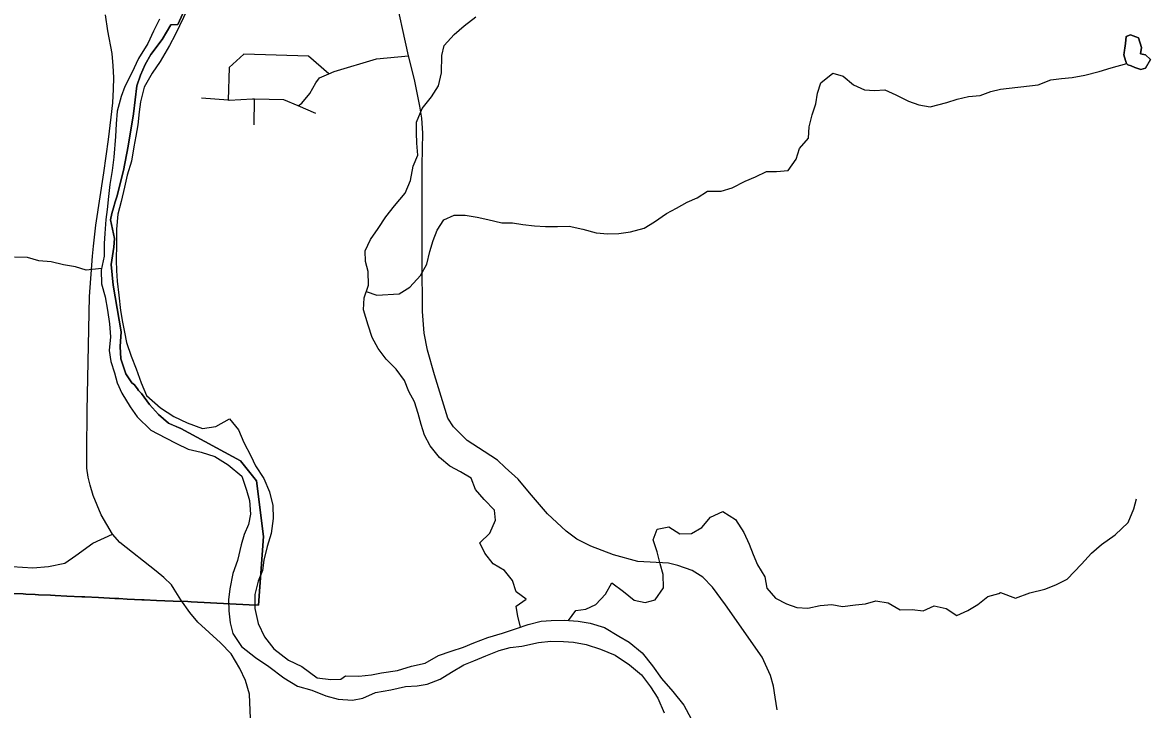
# Model space of a CAD drawing. Extents: x 208586767.6 to 208586821.4, y -134301046.9 to -134301022.9.
# Drawn here: x 208586779.165 to 208586780.238, y -134301027.783 to -134301027.13 of the extents above; entities that cross this region are included whole.
import ezdxf

# ---------------------------------------------------------------- set-up
doc = ezdxf.new("R2010")
doc.units = 0
for name, color, linetype in [('GM_X_City_Street', 7, 'Continuous'), ('GM_X_Corporation', 7, 'Continuous'), ('GM_X_County_Road', 7, 'Continuous'), ('GM_X_Major_River', 7, 'Continuous'), ('GM_X_Minor_Lake', 7, 'Continuous'), ('GM_X_Minor_River', 7, 'Continuous')]:
    doc.layers.add(name, color=color, linetype=linetype)

msp = doc.modelspace()

# ---------------------------------------------------------------- linework, layer by layer
at = {"layer": 'GM_X_City_Street'}
msp.add_line((208586779.3855, -134301027.2274), (208586779.386, -134301027.2032), dxfattribs=at)
for points in [[(208586779.3096, -134301027.6689), (208586779.307, -134301027.6647), (208586779.2996, -134301027.6577), (208586779.2925, -134301027.6518), (208586779.2577, -134301027.6245), (208586779.2509, -134301027.6165), (208586779.2401, -134301027.598), (208586779.2324, -134301027.5798), (208586779.2296, -134301027.5699), (208586779.2277, -134301027.5622), (208586779.2265, -134301027.5538), (208586779.2263, -134301027.5379), (208586779.2268, -134301027.4993), (208586779.2291, -134301027.3907), (208586779.2317, -134301027.3523), (208586779.2329, -134301027.3427), (208586779.235, -134301027.3229), (208586779.2425, -134301027.273), (208586779.2469, -134301027.2414), (208586779.2497, -134301027.2201), (208586779.2511, -134301027.2066), (208586779.2518, -134301027.1937), (208586779.2521, -134301027.1825), (208586779.2514, -134301027.1715), (208586779.2504, -134301027.1598), (208586779.2464, -134301027.1382), (208586779.2443, -134301027.1228)], [(208586779.4565, -134301027.1791), (208586779.4371, -134301027.1623), (208586779.3759, -134301027.1602), (208586779.3618, -134301027.1729), (208586779.3607, -134301027.2041)], [(208586779.4275, -134301027.2095), (208586779.4309, -134301027.2068), (208586779.4384, -134301027.1977), (208586779.4441, -134301027.1874), (208586779.4478, -134301027.1829), (208586779.4565, -134301027.1791), (208586779.4618, -134301027.1767), (208586779.5019, -134301027.1648), (208586779.5324, -134301027.162)], [(208586779.4441, -134301027.2168), (208586779.4275, -134301027.2095), (208586779.4138, -134301027.2037), (208586779.386, -134301027.2032), (208586779.384, -134301027.2032), (208586779.3618, -134301027.2042), (208586779.3607, -134301027.2041), (208586779.3355, -134301027.2022)], [(208586779.1553, -134301027.6473), (208586779.175, -134301027.6484), (208586779.1901, -134301027.6472), (208586779.2056, -134301027.6442), (208586779.2159, -134301027.6366), (208586779.2321, -134301027.6251), (208586779.2509, -134301027.6165)], [(208586779.3176, -134301028.6151), (208586779.335, -134301028.3594), (208586779.3492, -134301028.1779), (208586779.3605, -134301028.0303), (208586779.3683, -134301027.9533), (208586779.382, -134301027.7917), (208586779.381, -134301027.7687), (208586779.3773, -134301027.7557), (208586779.3719, -134301027.7441), (208586779.3636, -134301027.7303), (208586779.3534, -134301027.7198), (208586779.3321, -134301027.7002), (208586779.3245, -134301027.691), (208586779.3157, -134301027.679), (208586779.3096, -134301027.6689)]]:
    msp.add_lwpolyline(points, dxfattribs=at)
at = {"layer": 'GM_X_Corporation'}
for points in [[(208586779.3257, -134301027.104), (208586779.3131, -134301027.1322), (208586779.3064, -134301027.1323), (208586779.2982, -134301027.1464), (208586779.2873, -134301027.1607), (208586779.2819, -134301027.1702), (208586779.2775, -134301027.1801), (208586779.274, -134301027.1904), (208586779.2708, -134301027.217), (208586779.2658, -134301027.2476), (208586779.2613, -134301027.2709), (208586779.2551, -134301027.2958), (208586779.2535, -134301027.3006), (208586779.2517, -134301027.3062), (208586779.2502, -134301027.3118), (208586779.249, -134301027.3176), (208586779.2529, -134301027.3355), (208586779.252, -134301027.3438), (208586779.2508, -134301027.3521), (208586779.2495, -134301027.3603), (208586779.2514, -134301027.3799), (208586779.259, -134301027.4242), (208586779.2583, -134301027.4335), (208586779.258, -134301027.4382), (208586779.2587, -134301027.4498), (208586779.2636, -134301027.464), (208586779.2691, -134301027.4726), (208586779.2719, -134301027.4747), (208586779.2733, -134301027.4767), (208586779.2745, -134301027.4782), (208586779.2756, -134301027.4799), (208586779.2785, -134301027.4827), (208586779.286, -134301027.4931), (208586779.2946, -134301027.5026), (208586779.3042, -134301027.5111), (208586779.3157, -134301027.5162), (208586779.3725, -134301027.5467), (208586779.3879, -134301027.5657), (208586779.3944, -134301027.6186), (208586779.3898, -134301027.6841), (208586779.3807, -134301027.6836), (208586779.3258, -134301027.6808), (208586779.3225, -134301027.6806), (208586779.3085, -134301027.6802), (208586779.2927, -134301027.6794), (208586779.2811, -134301027.6789), (208586779.2788, -134301027.6788), (208586779.2648, -134301027.6781), (208586779.2568, -134301027.6777), (208586779.253, -134301027.6775), (208586779.2374, -134301027.6768), (208586779.2246, -134301027.6761), (208586779.2217, -134301027.676), (208586779.2075, -134301027.6753), (208586779.1963, -134301027.6748), (208586779.1918, -134301027.6745), (208586779.1806, -134301027.674), (208586779.1774, -134301027.6738), (208586779.1684, -134301027.6734), (208586779.1659, -134301027.6733), (208586779.1554, -134301027.6728)], [(208586779.1554, -134301027.6728), (208586779.1659, -134301027.6733), (208586779.1684, -134301027.6734), (208586779.1774, -134301027.6738), (208586779.1806, -134301027.674), (208586779.1918, -134301027.6745), (208586779.1963, -134301027.6748), (208586779.2075, -134301027.6753), (208586779.2217, -134301027.676), (208586779.2246, -134301027.6761), (208586779.2374, -134301027.6768), (208586779.253, -134301027.6775), (208586779.2568, -134301027.6777), (208586779.2648, -134301027.6781), (208586779.2788, -134301027.6788), (208586779.2811, -134301027.6789), (208586779.2927, -134301027.6794), (208586779.3085, -134301027.6802), (208586779.3225, -134301027.6806), (208586779.3258, -134301027.6808), (208586779.3807, -134301027.6836), (208586779.3898, -134301027.6841), (208586779.3944, -134301027.6186), (208586779.3879, -134301027.5657), (208586779.3725, -134301027.5467), (208586779.3157, -134301027.5162), (208586779.3081, -134301027.5128), (208586779.3042, -134301027.5111), (208586779.2946, -134301027.5026), (208586779.286, -134301027.4931), (208586779.2785, -134301027.4827), (208586779.2756, -134301027.4799), (208586779.2745, -134301027.4782), (208586779.2733, -134301027.4767), (208586779.2719, -134301027.4747), (208586779.2691, -134301027.4726), (208586779.2636, -134301027.464), (208586779.2587, -134301027.4498), (208586779.258, -134301027.4382), (208586779.2583, -134301027.4335), (208586779.259, -134301027.4242), (208586779.2514, -134301027.3799), (208586779.2495, -134301027.3603), (208586779.2508, -134301027.3521), (208586779.252, -134301027.3438), (208586779.2529, -134301027.3355), (208586779.249, -134301027.3176), (208586779.2502, -134301027.3118), (208586779.2517, -134301027.3062), (208586779.2535, -134301027.3006), (208586779.2551, -134301027.2958), (208586779.2613, -134301027.2709), (208586779.2658, -134301027.2476), (208586779.2708, -134301027.217), (208586779.274, -134301027.1904), (208586779.2775, -134301027.1801), (208586779.2819, -134301027.1702), (208586779.2873, -134301027.1607), (208586779.2982, -134301027.1464), (208586779.3064, -134301027.1323), (208586779.3131, -134301027.1322), (208586779.3257, -134301027.104)]]:
    msp.add_lwpolyline(points, dxfattribs=at)
at = {"layer": 'GM_X_County_Road'}
msp.add_lwpolyline([(208586779.8829, -134301027.7833), (208586779.881, -134301027.7715), (208586779.8794, -134301027.7609), (208586779.8766, -134301027.7507), (208586779.8688, -134301027.7334), (208586779.8338, -134301027.6835), (208586779.8216, -134301027.667), (208586779.8122, -134301027.6575), (208586779.802, -134301027.6509), (208586779.7886, -134301027.6462), (208586779.7796, -134301027.6442), (208586779.7503, -134301027.6426), (208586779.7272, -134301027.6362), (208586779.7059, -134301027.628), (208586779.6925, -134301027.6213), (208586779.6822, -134301027.6136), (208586779.6645, -134301027.5972), (208586779.6475, -134301027.5771), (208586779.6365, -134301027.5643), (208586779.6244, -134301027.5531), (208586779.617, -134301027.5461), (208586779.6043, -134301027.5379), (208586779.5881, -134301027.5275), (208586779.5751, -134301027.5144), (208586779.5696, -134301027.5062), (208586779.5571, -134301027.4651), (208586779.5504, -134301027.4417), (208586779.5474, -134301027.4253), (208586779.5458, -134301027.4049), (208586779.5452, -134301027.3574), (208586779.5454, -134301027.3376), (208586779.5452, -134301027.2657), (208586779.546, -134301027.2354), (208586779.5451, -134301027.2212), (208586779.5432, -134301027.2098), (208586779.5382, -134301027.1843), (208586779.5324, -134301027.162), (208586779.5186, -134301027.0995)], dxfattribs=at)
at = {"layer": 'GM_X_Major_River'}
for points in [[(208586779.3226, -134301027.1168), (208586779.3103, -134301027.1418), (208586779.305, -134301027.1521), (208586779.2962, -134301027.1672), (208586779.2885, -134301027.1782), (208586779.2809, -134301027.1918), (208586779.2774, -134301027.2055), (208586779.2762, -134301027.215), (208586779.275, -134301027.2275), (208586779.2731, -134301027.2381), (208586779.2711, -134301027.2484), (208586779.2688, -134301027.262), (208586779.2649, -134301027.2753), (208586779.2622, -134301027.2867), (208586779.2591, -134301027.3003), (208586779.256, -134301027.3125), (208586779.2548, -134301027.3265), (208586779.2547, -134301027.3405), (208586779.2543, -134301027.3565), (208586779.2546, -134301027.366), (208586779.2553, -134301027.3759), (208586779.2568, -134301027.3892), (208586779.2586, -134301027.404), (208586779.2604, -134301027.415), (208586779.2623, -134301027.4245), (208586779.2641, -134301027.4344), (208586779.2686, -134301027.4473), (208586779.2735, -134301027.4595), (208586779.278, -134301027.4728), (208586779.2832, -134301027.4846), (208586779.2964, -134301027.4964), (208586779.3093, -134301027.5048), (208586779.3218, -134301027.5106), (208586779.3365, -134301027.516), (208586779.3491, -134301027.5141), (208586779.362, -134301027.507), (208586779.3707, -134301027.5173), (208586779.3759, -134301027.5294), (208586779.3823, -134301027.542), (208586779.3868, -134301027.5515), (208586779.3947, -134301027.5637), (208586779.4003, -134301027.5763), (208586779.4033, -134301027.5892), (208586779.4036, -134301027.6017), (208586779.4017, -134301027.6157), (208586779.3978, -134301027.6283), (208586779.3947, -134301027.6412), (208586779.3935, -134301027.651), (208586779.3893, -134301027.6613), (208586779.3862, -134301027.6738), (208586779.3861, -134301027.6871), (208586779.3895, -134301027.7015), (208586779.3955, -134301027.7141), (208586779.4042, -134301027.7255), (208586779.4181, -134301027.7362), (208586779.431, -134301027.7423), (208586779.4454, -134301027.753), (208586779.4586, -134301027.7546), (208586779.4681, -134301027.7543)], [(208586779.2956, -134301027.127), (208586779.2899, -134301027.1383), (208586779.2845, -134301027.1501), (208586779.2757, -134301027.1645), (208586779.2692, -134301027.1781), (208586779.2627, -134301027.191), (208586779.2592, -134301027.2005), (208586779.2554, -134301027.2145), (208586779.2542, -134301027.2266), (208586779.2537, -134301027.2384), (208586779.2521, -134301027.2581), (208586779.2505, -134301027.271), (208586779.2482, -134301027.2843), (208586779.247, -134301027.2957), (208586779.2458, -134301027.3079), (208586779.2446, -134301027.3173), (208586779.2434, -134301027.3306), (208586779.243, -134301027.3401), (208586779.2429, -134301027.3523), (208586779.2402, -134301027.3655), (208586779.2405, -134301027.3785), (208586779.2439, -134301027.391), (208586779.2461, -134301027.4035), (208586779.2479, -134301027.4165), (208586779.249, -134301027.429), (208586779.2478, -134301027.4419), (208586779.2492, -134301027.4525), (208586779.2526, -134301027.4632), (208586779.2552, -134301027.4727), (208586779.2597, -134301027.4826), (208586779.2676, -134301027.4955), (208586779.2744, -134301027.5051), (208586779.2872, -134301027.5176), (208586779.3012, -134301027.5249), (208586779.3118, -134301027.5303), (208586779.3228, -134301027.5357), (208586779.3353, -134301027.5387), (208586779.3482, -134301027.5426), (208586779.361, -134301027.5506), (208586779.3739, -134301027.5613), (208586779.3784, -134301027.5746), (208586779.381, -134301027.5845), (208586779.382, -134301027.5974), (208586779.3801, -134301027.6073), (208586779.3762, -134301027.6168), (208586779.3732, -134301027.6266), (208586779.3697, -134301027.6414), (208586779.3654, -134301027.6539), (208586779.3623, -134301027.6683), (208586779.3611, -134301027.679), (208586779.3615, -134301027.6892), (208586779.3629, -134301027.7006), (208586779.3652, -134301027.7109), (208586779.3734, -134301027.7234), (208586779.387, -134301027.7338), (208586779.3995, -134301027.7422), (208586779.4139, -134301027.7529), (208586779.4267, -134301027.7609), (208586779.4404, -134301027.7648), (208586779.4536, -134301027.7701), (208586779.4654, -134301027.7732), (208586779.479, -134301027.7744), (208586779.4889, -134301027.7722), (208586779.5011, -134301027.7669), (208586779.5155, -134301027.7643), (208586779.5295, -134301027.7614), (208586779.5405, -134301027.7607)], [(208586779.4681, -134301027.7543), (208586779.4723, -134301027.7512), (208586779.4852, -134301027.7513), (208586779.4973, -134301027.7502), (208586779.5068, -134301027.7484), (208586779.522, -134301027.7462), (208586779.5353, -134301027.742), (208586779.5482, -134301027.7391), (208586779.5608, -134301027.7319), (208586779.5729, -134301027.7278), (208586779.5847, -134301027.724), (208586779.5946, -134301027.7199), (208586779.6079, -134301027.7147), (208586779.6216, -134301027.7105), (208586779.6349, -134301027.706), (208586779.6463, -134301027.7023), (208586779.6584, -134301027.6993), (208586779.6679, -134301027.6986), (208586779.6804, -134301027.6983), (208586779.6937, -134301027.6991), (208586779.7051, -134301027.7011), (208586779.7187, -134301027.7053), (208586779.7323, -134301027.7133), (208586779.7421, -134301027.7191), (208586779.7546, -134301027.7294), (208586779.7644, -134301027.7416), (208586779.7731, -134301027.7538), (208586779.7836, -134301027.766), (208586779.7942, -134301027.7789), (208586779.8013, -134301027.7919)], [(208586779.5405, -134301027.7607), (208586779.55, -134301027.7592), (208586779.5626, -134301027.7543), (208586779.5732, -134301027.7475), (208586779.585, -134301027.7407), (208586779.5945, -134301027.737), (208586779.6059, -134301027.7321), (208586779.6185, -134301027.7272), (208586779.6291, -134301027.7242), (208586779.6401, -134301027.7228), (208586779.656, -134301027.7194), (208586779.6678, -134301027.7183), (208586779.6799, -134301027.7184), (208586779.6894, -134301027.7192), (208586779.7012, -134301027.7215), (208586779.7148, -134301027.7258), (208586779.7288, -134301027.7315), (208586779.7424, -134301027.7407), (208586779.7538, -134301027.7503), (208586779.7624, -134301027.7617), (208586779.7696, -134301027.7724), (208586779.7756, -134301027.7864)]]:
    msp.add_lwpolyline(points, dxfattribs=at)
at = {"layer": 'GM_X_Minor_Lake'}
for points in [[(208586780.2125, -134301027.1611), (208586780.2141, -134301027.1501), (208586780.2149, -134301027.1436), (208586780.2191, -134301027.1418), (208586780.2267, -134301027.1448), (208586780.2293, -134301027.154), (208586780.2285, -134301027.16), (208586780.2334, -134301027.1608), (208586780.2379, -134301027.1654), (208586780.2333, -134301027.1737), (208586780.2288, -134301027.1748), (208586780.2231, -134301027.1729), (208586780.2197, -134301027.1714)], [(208586780.2197, -134301027.1714), (208586780.2231, -134301027.1729), (208586780.2288, -134301027.1748), (208586780.2333, -134301027.1737), (208586780.2379, -134301027.1654), (208586780.2334, -134301027.1608), (208586780.2285, -134301027.16), (208586780.2293, -134301027.154), (208586780.2267, -134301027.1448), (208586780.2191, -134301027.1418), (208586780.2149, -134301027.1436), (208586780.2141, -134301027.1501), (208586780.2126, -134301027.161)], [(208586780.2126, -134301027.161), (208586780.2141, -134301027.1663), (208586780.215, -134301027.1682), (208586780.2155, -134301027.1695), (208586780.2164, -134301027.1703), (208586780.2197, -134301027.1714)], [(208586780.2197, -134301027.1714), (208586780.2164, -134301027.1703), (208586780.2155, -134301027.1695), (208586780.215, -134301027.1682), (208586780.2141, -134301027.1663), (208586780.2126, -134301027.161)], [(208586780.0953, -134301027.1936), (208586780.1311, -134301027.1894), (208586780.1433, -134301027.1846), (208586780.1532, -134301027.1835), (208586780.1634, -134301027.1824), (208586780.1756, -134301027.1802), (208586780.1893, -134301027.1769), (208586780.2007, -134301027.1732), (208586780.2154, -134301027.1693)], [(208586780.0954, -134301027.6718), (208586780.1095, -134301027.6774), (208586780.1232, -134301027.6722), (208586780.1376, -134301027.6688), (208586780.1479, -134301027.6647), (208586780.1589, -134301027.6591), (208586780.1723, -134301027.6451), (208586780.1818, -134301027.6346), (208586780.1914, -134301027.6263), (208586780.2043, -134301027.6172), (208586780.2169, -134301027.6055), (208586780.222, -134301027.5923), (208586780.2247, -134301027.5828)]]:
    msp.add_lwpolyline(points, dxfattribs=at)
at = {"layer": 'GM_X_Minor_River'}
for points in [[(208586779.639, -134301027.7047), (208586779.6363, -134301027.6948), (208586779.6348, -134301027.6849), (208586779.6444, -134301027.6782), (208586779.6346, -134301027.6712), (208586779.6313, -134301027.6606), (208586779.6238, -134301027.651), (208586779.6128, -134301027.6448), (208586779.605, -134301027.6345), (208586779.6001, -134301027.6246), (208586779.6097, -134301027.6156), (208586779.6151, -134301027.6031), (208586779.6141, -134301027.5936), (208586779.6043, -134301027.5836), (208586779.596, -134301027.574), (208586779.592, -134301027.5634), (208586779.5818, -134301027.5572), (208586779.5716, -134301027.5518), (208586779.5618, -134301027.5437), (208586779.5528, -134301027.5326), (208586779.5476, -134301027.5223), (208586779.5443, -134301027.5124), (208586779.5414, -134301027.5018), (208586779.5381, -134301027.4907), (208586779.5328, -134301027.4808), (208586779.5284, -134301027.4705), (208586779.5205, -134301027.4598), (208586779.5111, -134301027.4502), (208586779.5036, -134301027.4399), (208586779.4977, -134301027.4296), (208586779.494, -134301027.4178), (208586779.4896, -134301027.4033), (208586779.4901, -134301027.3919), (208586779.4943, -134301027.3798), (208586779.4941, -134301027.3669), (208586779.4915, -134301027.3574), (208586779.4912, -134301027.3471), (208586779.4963, -134301027.3365), (208586779.5035, -134301027.3259), (208586779.5109, -134301027.315), (208586779.5189, -134301027.3044), (208586779.5292, -134301027.2924), (208586779.5343, -134301027.2803), (208586779.5367, -134301027.2666), (208586779.5413, -134301027.2564), (208586779.5403, -134301027.245), (208586779.54, -134301027.2351), (208586779.5401, -134301027.2249), (208586779.5455, -134301027.212), (208586779.5543, -134301027.2007), (208586779.5609, -134301027.1905), (208586779.5636, -134301027.178), (208586779.5642, -134301027.1617), (208586779.5662, -134301027.1522), (208586779.5757, -134301027.1417), (208586779.5853, -134301027.1334), (208586779.5964, -134301027.1248)], [(208586779.4922, -134301027.386), (208586779.5022, -134301027.3894), (208586779.5234, -134301027.388), (208586779.5337, -134301027.3817), (208586779.5437, -134301027.3708), (208586779.5499, -134301027.3598), (208586779.5526, -134301027.3477), (208586779.5557, -134301027.3375), (208586779.5596, -134301027.3276), (208586779.5658, -134301027.3178), (208586779.5757, -134301027.3133), (208586779.5863, -134301027.3134), (208586779.5976, -134301027.3151), (208586779.6079, -134301027.3174), (208586779.6211, -134301027.3206), (208586779.6313, -134301027.3207), (208586779.6412, -134301027.3223), (208586779.6521, -134301027.3235), (208586779.6627, -134301027.324), (208586779.6741, -134301027.3241), (208586779.6851, -134301027.3239), (208586779.698, -134301027.3266), (208586779.7108, -134301027.3302), (208586779.7218, -134301027.331), (208586779.7324, -134301027.3308), (208586779.7434, -134301027.329), (208586779.7564, -134301027.3257), (208586779.7663, -134301027.3197), (208586779.7777, -134301027.3118), (208586779.7872, -134301027.3066), (208586779.7975, -134301027.301), (208586779.807, -134301027.2969), (208586779.8166, -134301027.2905), (208586779.8298, -134301027.2906), (208586779.8401, -134301027.2873), (208586779.8526, -134301027.281), (208586779.8622, -134301027.2769), (208586779.8728, -134301027.2717), (208586779.8823, -134301027.2718), (208586779.8933, -134301027.2707), (208586779.901, -134301027.2602), (208586779.9041, -134301027.2499), (208586779.9129, -134301027.2402), (208586779.9134, -134301027.2295), (208586779.9161, -134301027.2178), (208586779.9196, -134301027.2076), (208586779.9213, -134301027.1973), (208586779.9244, -134301027.1875), (208586779.9358, -134301027.1785), (208586779.9457, -134301027.1812), (208586779.9554, -134301027.1893), (208586779.966, -134301027.1943), (208586779.9755, -134301027.1948), (208586779.9853, -134301027.1941), (208586779.9959, -134301027.1988), (208586780.008, -134301027.205), (208586780.0178, -134301027.2085), (208586780.0284, -134301027.2105), (208586780.0444, -134301027.2061), (208586780.0542, -134301027.2031), (208586780.0649, -134301027.2006), (208586780.0759, -134301027.1995), (208586780.0861, -134301027.1958), (208586780.0953, -134301027.1936)], [(208586779.2405, -134301027.3641), (208586779.2258, -134301027.3655), (208586779.2156, -134301027.3624), (208586779.2042, -134301027.3604), (208586779.1925, -134301027.3576), (208586779.1807, -134301027.3567), (208586779.1701, -134301027.3536), (208586779.1576, -134301027.3531)], [(208586779.6846, -134301027.6985), (208586779.6916, -134301027.6889), (208586779.7011, -134301027.6878), (208586779.7106, -134301027.6834), (208586779.7198, -134301027.6736), (208586779.7256, -134301027.6626), (208586779.7369, -134301027.6711), (208586779.7471, -134301027.6791), (208586779.7573, -134301027.6815), (208586779.7668, -134301027.6789), (208586779.7748, -134301027.6676), (208586779.7746, -134301027.6547), (208586779.7716, -134301027.6448), (208586779.7687, -134301027.6334), (208586779.765, -134301027.622), (208586779.7689, -134301027.6117), (208586779.7799, -134301027.6096), (208586779.7905, -134301027.6161), (208586779.8015, -134301027.6158), (208586779.8114, -134301027.6102), (208586779.8194, -134301027.6004), (208586779.8312, -134301027.5949), (208586779.8433, -134301027.6026), (208586779.8511, -134301027.6148), (208586779.8563, -134301027.6259), (208586779.86, -134301027.6358), (208586779.8641, -134301027.6457), (208586779.8712, -134301027.6571), (208586779.873, -134301027.6678), (208586779.8813, -134301027.6774), (208586779.8918, -134301027.6828), (208586779.9016, -134301027.6863), (208586779.9122, -134301027.6868), (208586779.924, -134301027.6842), (208586779.935, -134301027.6832), (208586779.9452, -134301027.6852), (208586779.9574, -134301027.6838), (208586779.9669, -134301027.6827), (208586779.9767, -134301027.6798), (208586779.9885, -134301027.6818), (208586779.9998, -134301027.6883), (208586780.0112, -134301027.6881), (208586780.0218, -134301027.6893), (208586780.0324, -134301027.6845), (208586780.0438, -134301027.6872), (208586780.0539, -134301027.6938), (208586780.0642, -134301027.6889), (208586780.0737, -134301027.6833), (208586780.0833, -134301027.6758), (208586780.0939, -134301027.6729), (208586780.0954, -134301027.6718)]]:
    msp.add_lwpolyline(points, dxfattribs=at)

doc.saveas('drawing.dxf')
